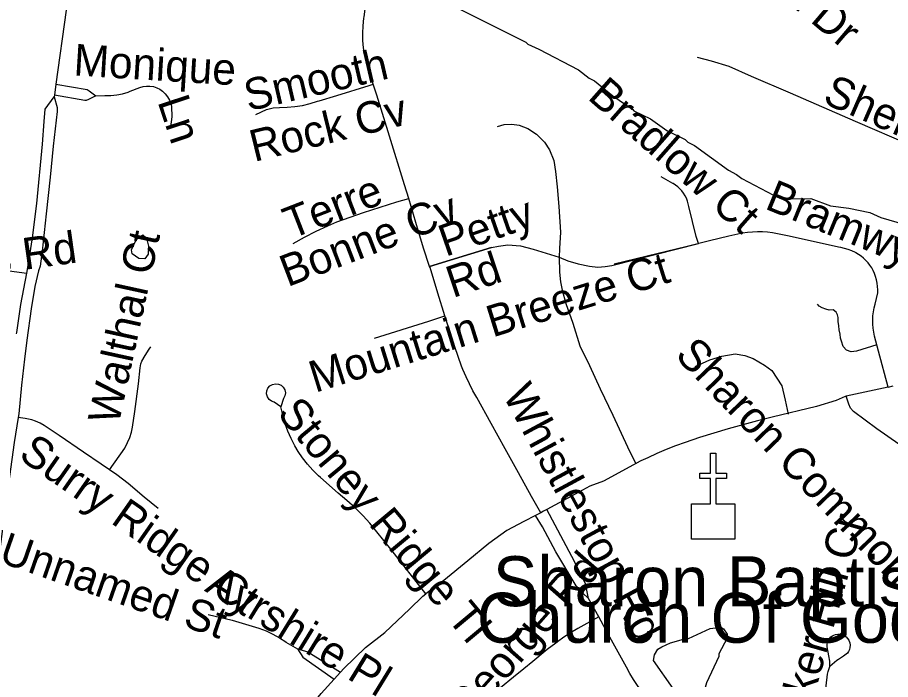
# Model space of a CAD drawing. Extents: x 1383679 to 1536984, y 460658 to 651027.
# Drawn here: x 1445596 to 1448217, y 505769 to 507756 of the extents above; entities that cross this region are included whole.
import ezdxf

# ---------------------------------------------------------------- set-up
doc = ezdxf.new("R2010")
doc.units = 0
for name, color, linetype in [('Exist Cultural Church CELL', 7, 'Continuous'), ('Exist Cultural Church Label', 7, 'Continuous'), ('Exist Hydrographic Misc Water Feature', 7, 'Continuous'), ('Exist Road Non-System Type 51', 7, 'Continuous'), ('Exist Road Non-System Type 51 Label', 7, 'Continuous')]:
    doc.layers.add(name, color=color, linetype=linetype)

msp = doc.modelspace()

# ---------------------------------------------------------------- linework, layer by layer
at = {"layer": 'Exist Cultural Church CELL'}
msp.add_lwpolyline([(1447619.6, 506296.7), (1447676.5, 506296.8), (1447676.5, 506372.9), (1447644.5, 506372.9), (1447644.5, 506388.9), (1447676.5, 506388.9), (1447676.5, 506449.1), (1447692.5, 506449.1), (1447692.5, 506388.9), (1447724.5, 506388.9), (1447724.5, 506372.9), (1447692.5, 506372.9), (1447692.5, 506296.8), (1447750.2, 506296.7), (1447750.2, 506190.2), (1447619.6, 506190.2)], close=True, dxfattribs=at)
at = {"layer": 'Exist Hydrographic Misc Water Feature'}
for points in [[(1446904.3, 507790.9), (1447122.4, 507682.4), (1447128.2, 507676.3), (1447161.9, 507661.5), (1447280.8, 507599.1), (1447312.4, 507574.4), (1447328.1, 507566.1), (1447383.3, 507520.9), (1447443.9, 507480.3), (1447446.5, 507475.6), (1447496.6, 507451.7), (1447545.4, 507417.5), (1447600.9, 507390.4), (1447608.8, 507382.2), (1447628.5, 507371.8), (1447731.2, 507297.7), (1447754.9, 507285.2), (1447770.6, 507272.9), (1447865.8, 507222.9), (1447897.6, 507212.2), (1447977.6, 507212.5), (1448037.2, 507191.3), (1448092.5, 507184.1), (1448154.9, 507170.9), (1448188.6, 507156.1), (1448260.3, 507134.7)], [(1445972.1, 507104.3), (1445981.7, 507096.1), (1445985.5, 507086.1), (1445989.2, 507070), (1445988.7, 507046), (1445978.4, 507032.2), (1445960.4, 507032.5), (1445940.7, 507047), (1445938.9, 507059), (1445953.6, 507090.7), (1445972.1, 507104.3)], [(1447564.3, 505743), (1447505.5, 505826.4), (1447508.9, 505843.2), (1447518.2, 505860.1), (1447530.3, 505867.8), (1447556.6, 505879.3), (1447602.9, 505892.4), (1447610.9, 505892.2), (1447675.6, 505922.9), (1447707.7, 505926.2), (1447715.6, 505922), (1447727.3, 505905.8), (1447727.1, 505893.8), (1447702.1, 505846.3), (1447701.8, 505838.3), (1447664.3, 505759.1), (1447655.6, 505727.3), (1447639, 505695.6), (1447638.8, 505687.6), (1447632.6, 505679.8), (1447628.5, 505675.8), (1447587.2, 505710.7), (1447564.3, 505743)]]:
    msp.add_lwpolyline(points, dxfattribs=at)
at = {"layer": 'Exist Road Non-System Type 51'}
for p, q in [((1445742.1, 507778.3), (1445711.8, 507555.9)), ((1445711.8, 507555.9), (1445707.3, 507522.7)), ((1445707.3, 507522.7), (1445706.6, 507518)), ((1447018.9, 507066.3), (1446833.6, 507009.2)), ((1448210.4, 506647.1), (1448084.1, 506619.3)), ((1447167.3, 506270), (1447151.6, 506261.8)), ((1447341.5, 505957.2), (1447310.3, 506012.3)), ((1446547.1, 505770.7), (1446566.3, 505791.7))]:
    msp.add_line(p, q, dxfattribs=at)
for points in [[(1446664.1, 507556.2), (1446651.8, 507594.3), (1446638.9, 507643.8), (1446635.3, 507665.4), (1446633.3, 507687.4), (1446632.7, 507709.5), (1446633.7, 507731.5), (1446636.2, 507753.7), (1446636.8, 507757.9), (1446647.9, 507844.5)], [(1448852.2, 507130.7), (1448726, 507181.9), (1448667.6, 507206.3), (1448592.4, 507238), (1448469.4, 507290.3), (1448279.6, 507371.9), (1448112.4, 507444.2), (1447916.9, 507529), (1447800.2, 507579), (1447732.6, 507608.8), (1447680.3, 507625.4), (1447637.6, 507635.7)], [(1445711.8, 507555.9), (1445805, 507539.7), (1445811.2, 507536.4), (1445831.5, 507521.5)], [(1446312.2, 507465.4), (1446343.9, 507479.6), (1446364.3, 507485.3), (1446382.5, 507486), (1446405.8, 507486.6), (1446429, 507488.8), (1446452, 507492.5), (1446474.7, 507497.8), (1446497, 507504.6), (1446501.7, 507506.3), (1446555.3, 507522.3), (1446652.1, 507552.3), (1446664.1, 507556.2)], [(1446770.9, 507212.5), (1446758.4, 507253.8), (1446712.9, 507400.5), (1446674.8, 507523), (1446664.1, 507556.2)], [(1445831.5, 507521.5), (1445858.8, 507521.6), (1445876.5, 507522), (1445894.2, 507523.9), (1445911.6, 507527.4), (1445928.6, 507532.4), (1445934.8, 507534.7), (1445963.3, 507545.8), (1445973.3, 507548.8), (1445983.6, 507550.3), (1445994, 507550.3), (1446004.3, 507548.7), (1446014.2, 507545.5), (1446023.5, 507540.9), (1446032, 507534.9), (1446040.1, 507527.1), (1446047, 507518.2), (1446052.5, 507508.5), (1446056.7, 507498.1), (1446058.9, 507489.5), (1446059.9, 507458.4), (1446056, 507428.5)], [(1445706.6, 507518), (1445715.4, 507485.6), (1445715.6, 507474.5), (1445703.6, 507369.7), (1445694.5, 507276.8), (1445682.2, 507167), (1445670.1, 507054.6), (1445664.7, 507010.3), (1445659.4, 506995.4), (1445647.9, 506948.6), (1445637, 506882), (1445624.2, 506787.7), (1445617.5, 506730.5), (1445608.7, 506652.9), (1445600.3, 506566.3), (1445598.6, 506555.9)], [(1445624.1, 506988.8), (1445628.5, 507011.7), (1445641.2, 507095.4), (1445654, 507197.6), (1445671.6, 507376.3), (1445676.6, 507444.3), (1445679.8, 507481.3), (1445706.6, 507518)], [(1445831.5, 507521.5), (1445809.5, 507509.9), (1445802.7, 507507.4), (1445798, 507507.5), (1445707.3, 507522.7)], [(1447037.5, 507428.8), (1447057.8, 507435.3), (1447080.4, 507436.5), (1447102.4, 507432.9), (1447128.6, 507423.4), (1447154.1, 507405.6), (1447178, 507381.8), (1447193.5, 507358.5), (1447206.9, 507327), (1447211.9, 507294.2), (1447216.8, 507248.3), (1447221.5, 507188.8), (1447226.6, 507112.2), (1447223.9, 507062.8), (1447222.1, 507037)], [(1447640.6, 507077.7), (1447634.1, 507099.2), (1447611.6, 507188.7), (1447610, 507197.1), (1447607.6, 507205.4), (1447604.5, 507213.5), (1447600.6, 507221.2), (1447596.1, 507228.6), (1447590.9, 507235.5), (1447585.1, 507241.9), (1447578.7, 507247.7), (1447571.9, 507253), (1447564.5, 507257.5), (1447564, 507257.8), (1447528.3, 507277.6)], [(1446424.4, 507077.5), (1446458.1, 507096.8), (1446492.6, 507114.7), (1446527.8, 507131.1), (1446554.8, 507142.6), (1446635.5, 507171.4), (1446735.5, 507202.7), (1446770.9, 507212.5)], [(1446833.6, 507009.2), (1446815.4, 507064.4), (1446792.5, 507141.2), (1446770.9, 507212.5)], [(1448210.4, 506647.1), (1448181.1, 506754.8), (1448169.3, 506799.7), (1448166.7, 506811.5), (1448164.9, 506823.7), (1448163.9, 506835.9), (1448163.8, 506848.2), (1448164.5, 506860.5), (1448166.1, 506872.6), (1448168.5, 506884.7), (1448171.6, 506895.7), (1448178.9, 506929.5), (1448179, 506938.8), (1448178.4, 506948.9), (1448177, 506958.9), (1448175, 506968.8), (1448172.3, 506978.6), (1448168.8, 506988.1), (1448165.2, 506996.4), (1448160.7, 507004.6), (1448155.5, 507012.6), (1448149.7, 507020.1), (1448143.3, 507027.2), (1448136.5, 507033.8), (1448129.1, 507039.9), (1448121.4, 507045.4), (1448113, 507050.4), (1448112.1, 507050.9), (1448101.5, 507055.7), (1448090.5, 507059.8), (1448079.2, 507063.2), (1448067.7, 507065.9), (1448061, 507067.2), (1447913.3, 507100.3), (1447862.6, 507110), (1447847.9, 507111.6), (1447832.8, 507112.5), (1447817.8, 507112.6), (1447802.8, 507112), (1447787.8, 507110.7), (1447772.8, 507108.5), (1447767.7, 507107.6), (1447731.8, 507099.6), (1447674.3, 507085.7), (1447602.9, 507068.3), (1447487.1, 507039.8), (1447387.8, 507015.5)], [(1444607.2, 506770.5), (1444678, 506818.3), (1444803.2, 506901.6), (1444878.9, 506952.4), (1444962.9, 507009.5), (1444995.3, 507027.8), (1444999.4, 507029.8), (1445017.6, 507037.7), (1445036.3, 507044), (1445055.3, 507049), (1445074.7, 507052.4), (1445094.3, 507054.4), (1445114, 507054.9), (1445133.7, 507053.8), (1445224.6, 507041.8), (1445327.9, 507028), (1445405.2, 507017.7), (1445495.4, 507005.7), (1445624.1, 506988.8)], [(1446833.6, 507009.2), (1447019.2, 507066.3), (1447040.4, 507069.9), (1447067.9, 507073.9), (1447106.6, 507070.9), (1447144.6, 507061.4), (1447183.4, 507048.9), (1447222.1, 507037)], [(1447222.1, 507037), (1447248.9, 507025.7), (1447279.2, 507016.8), (1447313.1, 507009.6), (1447338.8, 507006.7), (1447360.9, 507008.4), (1447380.6, 507011.7), (1447640.8, 507077.5)], [(1447222.1, 507037), (1447223.9, 506991.8), (1447226.2, 506963.2), (1447231, 506937.6), (1447242.4, 506898.2), (1447263.8, 506838.8), (1447284.6, 506770.8), (1447313.1, 506711.9), (1447345.9, 506642.2), (1447383.4, 506563.1), (1447428.1, 506467.8), (1447453.1, 506417.2)], [(1446879.7, 506861.1), (1446858.3, 506929.1), (1446834.7, 507005.9), (1446833.6, 507009.2)], [(1445593.7, 506807.2), (1445594.2, 506811), (1445606.3, 506894.8), (1445624.1, 506988.8)], [(1448175.9, 506773.8), (1448115.1, 506755.3), (1448099.1, 506753), (1448084.9, 506757.8), (1448075.2, 506769.1), (1448069.9, 506784.6), (1448067.5, 506794.1), (1448065.8, 506805.4), (1448062.8, 506819.1), (1448061.6, 506830.4), (1448060.4, 506844.1), (1448059.9, 506855.4), (1448058, 506864.3), (1448053.9, 506871.5), (1448044.9, 506878.6), (1448033.1, 506878.2), (1448023.1, 506880.7), (1448012.1, 506884.4), (1448002.6, 506890.2), (1447997.9, 506895.4)], [(1446668.2, 506793.7), (1446831, 506844.4), (1446879.7, 506861.1)], [(1447167.3, 506270), (1447139.5, 506318.9), (1447100.7, 506389.7), (1447060.7, 506462), (1447018.3, 506537.4), (1446974.9, 506615.3), (1446963.6, 506635.8), (1446952.8, 506656.8), (1446942.8, 506678.1), (1446933.5, 506699.8), (1446929.5, 506709.7), (1446909.1, 506767.5), (1446890.3, 506827.3), (1446879.7, 506861.1)], [(1445872.2, 506399), (1445918.1, 506463.6), (1445927, 506480.5), (1445933.7, 506496), (1445938.8, 506512.2), (1445941.9, 506526.5), (1445948.3, 506573.7), (1445959.8, 506657), (1445964.8, 506705), (1445966.8, 506716.7), (1445969.7, 506724.7), (1445979.9, 506742.3), (1445991.6, 506760.7), (1445996.6, 506768)], [(1447631.2, 506709.2), (1447674.4, 506728.9), (1447711.1, 506740.2), (1447750.6, 506747.2), (1447780.1, 506741.6), (1447804.6, 506733.2), (1447839, 506712.7), (1447861.2, 506697.2), (1447890.5, 506650.9), (1447901.4, 506607.7), (1447909.6, 506565.9)], [(1446386.8, 506587.8), (1446367, 506601.5), (1446358.6, 506604.5), (1446351.5, 506610.1), (1446346.6, 506617.6), (1446344.3, 506626.3), (1446344.9, 506635.3), (1446348.3, 506643.6), (1446354.1, 506650.4), (1446361.8, 506655.1), (1446370.5, 506657.1), (1446379.4, 506656.2), (1446387.6, 506652.6), (1446394.3, 506646.5), (1446398.7, 506638.7), (1446400.4, 506629.9), (1446399.2, 506621), (1446395.3, 506612.9), (1446386.8, 506587.8)], [(1448210.4, 506647.1), (1448225.4, 506650.5)], [(1448084.1, 506619.3), (1448081.3, 506618.7), (1448054.2, 506607), (1447994.6, 506588.5), (1447861.5, 506556.4), (1447817.5, 506545.7), (1447773.7, 506534.2), (1447730.2, 506522), (1447686.8, 506509), (1447643.7, 506495.3), (1447600.8, 506480.8), (1447572.2, 506470.5), (1447544, 506459.4), (1447516, 506447.7), (1447488.3, 506435.2), (1447467.6, 506425.3), (1447355.5, 506364.8), (1447314.6, 506349.6), (1447270.6, 506325.9), (1447185.5, 506279.7)], [(1448535.7, 506265.4), (1448521.8, 506276.6), (1448507.4, 506287.2), (1448492.8, 506297.6), (1448481.3, 506305), (1448401, 506361.7), (1448322.9, 506416), (1448242, 506475.3), (1448176.2, 506522.1), (1448106.1, 506574), (1448097.4, 506584), (1448092.4, 506595.7), (1448084.1, 506619.3)], [(1446822.4, 506026.8), (1446716.9, 506160.7), (1446653.6, 506238.9), (1446633.8, 506260.7), (1446610.1, 506284.5), (1446585.4, 506307.1), (1446559.3, 506328.9), (1446506.3, 506375.4), (1446500.1, 506380.9), (1446483, 506397.5), (1446467, 506415.4), (1446452.3, 506434.3), (1446438.9, 506454.1), (1446428.7, 506471.1), (1446417.6, 506492.4), (1446407.9, 506514.4), (1446399.8, 506537), (1446393.4, 506559.7), (1446386.8, 506587.8)], [(1445598.6, 506555.9), (1445586.5, 506480.5), (1445565.7, 506327.6), (1445533.1, 506092.6), (1445512.8, 505953.1), (1445498.6, 505817.5), (1445496.1, 505742.5), (1445497, 505644.4), (1445502.4, 505536), (1445498, 505498.5), (1445494.9, 505462.8), (1445498.8, 505338.2), (1445511.2, 505066), (1445514.7, 504989.8), (1445525.3, 504815.1), (1445527.6, 504736.2), (1445528.5, 504680.5)], [(1445872.2, 506399), (1445847.6, 506415.7), (1445794, 506451.7), (1445721.5, 506501.4), (1445687.9, 506524.2), (1445676.6, 506531.7), (1445664.2, 506539), (1445649.9, 506545.2), (1445639.3, 506548.9), (1445619.3, 506552.8), (1445598.6, 506555.9)], [(1446018.6, 506282.9), (1445976.5, 506316.6), (1445928.8, 506357.3), (1445894.3, 506383.9), (1445872.2, 506399)], [(1447185.5, 506279.7), (1447175.7, 506274.4), (1447167.3, 506270)], [(1447310.3, 506012.3), (1447301.4, 506057.5), (1447260.3, 506138.2), (1447185.5, 506279.7)], [(1447151.6, 506261.8), (1447116.5, 506243.4), (1447065.4, 506217), (1447011.4, 506177.2), (1446948, 506125.3), (1446876.3, 506066.8), (1446869.4, 506061.3), (1446822.4, 506026.8)], [(1447310.3, 506012.3), (1447292.5, 506029.5), (1447273.7, 506050.8), (1447212.4, 506152.3), (1447172.1, 506227.6), (1447151.6, 506261.8)], [(1446566.3, 505791.7), (1446575.9, 505802.2), (1446641.5, 505865.3), (1446698.9, 505910.4), (1446772.9, 505980.8), (1446813, 506020), (1446822.4, 506026.8)], [(1446168.9, 505965), (1446241.1, 505947.7), (1446321.3, 505923.6), (1446342.5, 505915.3), (1446363, 505905.7), (1446382.9, 505894.6), (1446401.9, 505882.1), (1446402.1, 505882), (1446437, 505861.5)], [(1447341.5, 505957.2), (1447278.7, 505922.1), (1447256.4, 505909.3), (1447236.9, 505896.6), (1447217.7, 505883), (1447212.2, 505879), (1447186.9, 505859.1), (1447143, 505823.4), (1447116.4, 505801.5), (1447085.2, 505776.3), (1447046.2, 505744.3)], [(1447653.2, 505577.2), (1447636.3, 505586.3), (1447618.3, 505597), (1447600.5, 505608.4), (1447566, 505633.2), (1447534.3, 505661.3), (1447525.6, 505669.7), (1447510.8, 505685), (1447496.5, 505700.9), (1447482.8, 505717.3), (1447469.8, 505734.3), (1447457.4, 505751.7), (1447445.7, 505769.6), (1447434.7, 505787.9), (1447424.6, 505806.3), (1447375, 505896.1), (1447355.9, 505931.8), (1447341.5, 505957.2)], [(1448034.6, 505808.3), (1448035.2, 505824.3), (1448032.3, 505840.4), (1448026.9, 505867.7), (1448026.7, 505874.2), (1448027.8, 505880.8), (1448030.2, 505887), (1448033.7, 505892.6), (1448038.3, 505897.4), (1448043.5, 505901), (1448046.8, 505902.7), (1448052.5, 505904.8), (1448059.1, 505905.9), (1448065.8, 505905.6), (1448072.3, 505904.1), (1448078.4, 505901.3), (1448083.8, 505897.4), (1448088.4, 505892.6), (1448091.7, 505887.3), (1448092.8, 505884.9), (1448094.8, 505879.3), (1448095.8, 505872.7), (1448095.5, 505866), (1448094, 505859.5), (1448091.3, 505853.6), (1448088, 505848.7), (1448075.6, 505839.4), (1448060.9, 505829.8), (1448055.7, 505826.6), (1448034.6, 505808.3)], [(1446437, 505861.5), (1446468.3, 505852.8), (1446566.3, 505791.7)], [(1446437, 505861.5), (1446453.1, 505836.2), (1446547.1, 505770.7)], [(1447952.9, 505473.5), (1447979.3, 505523.6), (1447986.7, 505541.5), (1447993.2, 505559.5), (1447998.9, 505577.7), (1448003.8, 505596.1), (1448007.2, 505611), (1448011.4, 505636.4), (1448019.4, 505706.8), (1448028.2, 505785.4), (1448029.7, 505793.2), (1448034.6, 505808.3)], [(1446311, 505464.3), (1446373.2, 505552), (1446445.4, 505638.6), (1446457.8, 505666.8), (1446508.1, 505728), (1446547.1, 505770.7)]]:
    msp.add_lwpolyline(points, dxfattribs=at)

# ---------------------------------------------------------------- texts
at = {"layer": 'Exist Cultural Church Label'}
for s, p in [('Sharon Baptist', (1447023.4, 505989.5)), ('Church Of God', (1446975.2, 505879.8))]:
    msp.add_text(s, height=150, rotation=0, dxfattribs=at).set_placement(p)
at = {"layer": 'Exist Road Non-System Type 51 Label'}
for s, rotation, p in [('Pemberton Dr', 319.6266, (1447473, 508170.5)), ('Monique', 356.4964, (1445763, 507582.4)), ('Smooth', 13.1325, (1446289.2, 507474.4)), ('Bradlow Ct', 318.6526, (1447304.7, 507513.6)), ('Sherbrooke Dr', 336.3464, (1448009.9, 507501.2)), ('Ln', 288.2497, (1446016.2, 507504.4)), ('Rock Cv', 13.8098, (1446306.8, 507322.5)), ('Terre', 21.2512, (1446417.8, 507090.4)), ('Bramwyck Dr', 337.6693, (1447836.4, 507183.7)), ('Bonne Cv', 20.9565, (1446407, 506946.7)), ('Petty', 19.1797, (1446881.2, 507037.5)), ('Seth Thomas Rd', 7.9738, (1444835, 506889.2)), ('Walthal Ct', 77.6918, (1445899.7, 506531.2)), ('Rd', 18.4358, (1446903.1, 506913.9)), ('Mountain Breeze Ct', 17.3143, (1446489.8, 506629.5)), ('Sharon Commons Ln', 313.8, (1447567.2, 506739.9)), ('Whistlestop Rd', 298.393, (1447051.4, 506624.5)), ('Stoney Ridge Tl', 309.7489, (1446372.7, 506566.5)), ('Surry Ridge Ct', 325.0085, (1445595.7, 506435.1)), ('Bunker Hill Cr', 74.1268, (1447924.6, 505496.4)), ('Unnamed St', 340.77, (1445536.4, 506123.5)), ('Prince George Rd', 48.6968, (1446684.1, 505336.3)), ('Ayrshire Pl', 328.4311, (1446155.2, 506036.5))]:
    msp.add_text(s, height=95, rotation=rotation, dxfattribs=at).set_placement(p)

doc.saveas('drawing.dxf')
